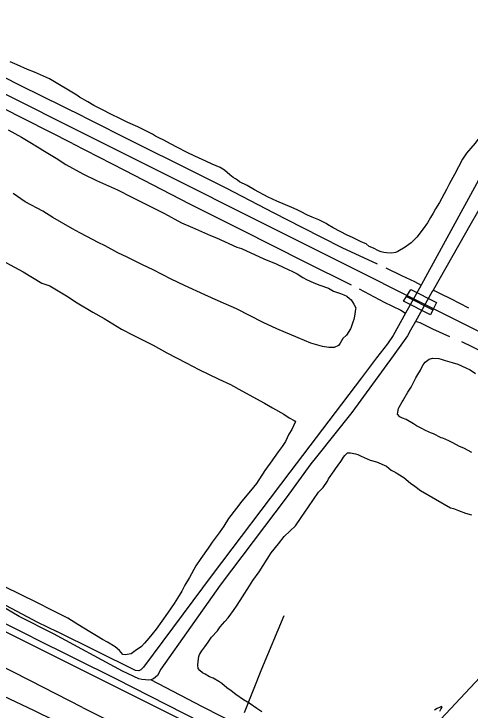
# Model space of a CAD drawing. Extents: x 3598634 to 3636690, y 517270 to 542944.
# Drawn here: x 3622266 to 3623397, y 524317 to 526042 of the extents above; entities that cross this region are included whole.
import ezdxf

# ---------------------------------------------------------------- set-up
doc = ezdxf.new("R2010")
doc.units = 0
for name, color, linetype in [('V-BRDG-OTLN', 7, 'Continuous'), ('V-RAIL-TRAK', 7, 'Continuous'), ('V-ROAD-CNTR', 7, 'Continuous'), ('V-SITE-VEGE', 7, 'Continuous'), ('V-TOPO-SHOR', 7, 'Continuous')]:
    doc.layers.add(name, color=color, linetype=linetype)

msp = doc.modelspace()

# ---------------------------------------------------------------- linework, layer by layer
at = {"layer": 'V-BRDG-OTLN'}
msp.add_line((3623238.9, 525341.7), (3623304.7, 525309.1), dxfattribs=at)
msp.add_lwpolyline([(3623231.9, 525330.6), (3623238.9, 525341.8), (3623249.9, 525359.4), (3623313.4, 525326.9), (3623304.7, 525309.1), (3623298.4, 525296.4)], close=True, dxfattribs=at)
at = {"layer": 'V-RAIL-TRAK'}
for points in [[(3622311.7, 524497.1), (3622083.6, 524611), (3621886.2, 524710.6), (3621653.7, 524829.8), (3621432.5, 524941.5), (3621252.2, 525032.6), (3621066.8, 525124.1), (3620904.6, 525206.9), (3620714.7, 525302.8), (3620520.7, 525392.8), (3620329.7, 525474.6), (3620170.4, 525534.9), (3620014.8, 525587.5), (3619850.7, 525639.5), (3619685.7, 525688.7), (3619537, 525725.3), (3619422.4, 525750.9), (3619416.4, 525752.3), (3619234.5, 525792.3), (3619048.5, 525825.4), (3618902.6, 525846.2), (3618751.1, 525863.7), (3618543.6, 525879.4)], [(3622293.9, 524487.1), (3622176.3, 524545.2)], [(3622311.7, 524497.1), (3622520, 524393.9), (3622813.3, 524244.4), (3623124.2, 524088.6), (3623308.1, 523995.1), (3623478.9, 523910.4), (3623691.7, 523802.5), (3623963.5, 523666), (3624200.7, 523546.8), (3624449.3, 523421.9), (3624656.1, 523318.3), (3624901.5, 523195.4), (3624971.2, 523160.2), (3625102.7, 523094), (3625339.5, 522974.4), (3625511.7, 522887.9)], [(3625480.7, 522887.6), (3625256.9, 522998.4), (3624980.3, 523138), (3624964.2, 523146.1), (3624752.6, 523252.3), (3624493.4, 523382.8), (3624242.4, 523508.4), (3623980, 523641.2), (3623814.3, 523723.7), (3623730.2, 523765.6), (3623541.6, 523861), (3623315.1, 523974.5), (3623125.7, 524069.8), (3622847.5, 524209), (3622514.9, 524375.8), (3622293.9, 524487.1)], [(3622436.7, 524323.2), (3622305.7, 524389.9), (3622177.2, 524455.3)], [(3622436.7, 524323.2), (3622750.5, 524165.9), (3623147, 523967.7), (3623473.8, 523802.7), (3623760.2, 523658.2), (3624033.3, 523521.6), (3624133.5, 523470.5), (3624272.8, 523400.5), (3624422.8, 523324.9), (3624630.7, 523221.6), (3624727, 523171.2), (3624769.8, 523150.3), (3624866.7, 523102.8), (3624927.2, 523072.5), (3625086.1, 522992.7), (3625095, 522988.3), (3625273.1, 522899.3), (3625299.7, 522885.9)]]:
    msp.add_lwpolyline(points, dxfattribs=at)
at = {"layer": 'V-ROAD-CNTR'}
msp.add_lwpolyline([(3621281.4, 526326.6), (3624657.5, 524634.9)], dxfattribs=at)
at = {"layer": 'V-SITE-VEGE'}
for points in [[(3623598, 526049.7), (3623588.7, 526030.6), (3623571.1, 525989.3), (3623559.1, 525963.8), (3623551.7, 525948), (3623539, 525921.9), (3623530.2, 525903.5), (3623515.5, 525874.9), (3623504.9, 525855.9), (3623487, 525828.7), (3623474.4, 525810.3), (3623461.2, 525792), (3623439.4, 525762.3), (3623423.6, 525741.4), (3623409.1, 525721.8), (3623388, 525697.3), (3623378.1, 525682.1)], [(3623378.1, 525682.1), (3623358.1, 525644), (3623346.1, 525621.8), (3623338.7, 525607.2), (3623320.7, 525574.8), (3623311.4, 525559), (3623305.4, 525548.2), (3623298.8, 525537.4), (3623291.5, 525524.7), (3623280.2, 525509.6), (3623265.1, 525489.3), (3623259.8, 525483.7), (3623250.6, 525474.9), (3623244.8, 525470.5), (3623235.7, 525464.3), (3623217.5, 525453.8), (3623211.7, 525451.3), (3623203.3, 525449.6), (3623189.8, 525449.8), (3623183.4, 525450.6), (3623176.4, 525452.7), (3623170, 525455.4), (3623157.3, 525461.4), (3623146.5, 525466.1), (3623139, 525472.1), (3623128.8, 525476.8), (3623105.3, 525488.1), (3623091.9, 525494.2), (3623057.7, 525512.2), (3623043.7, 525520.2), (3623039.9, 525522.9), (3623022.1, 525531.6), (3623005.6, 525539), (3622994.1, 525543.7), (3622977, 525552.4), (3622968.1, 525557.1), (3622955.4, 525562.4), (3622917.9, 525578), (3622896.9, 525588), (3622862.6, 525606.1), (3622844.2, 525616.7), (3622825.8, 525626.1), (3622820.8, 525630), (3622815.7, 525633.3), (3622810, 525637.3), (3622801.2, 525643.9), (3622787.9, 525655.1), (3622784.1, 525657.7), (3622777.8, 525661.7), (3622758.1, 525669.8), (3622742.2, 525677.8), (3622714.9, 525689.9), (3622695.8, 525698.7), (3622669.8, 525712), (3622655.8, 525719.4), (3622636.1, 525730.1), (3622627.2, 525734.7), (3622617.1, 525739.4), (3622610.1, 525744.1), (3622601.9, 525748.7), (3622586.6, 525756.1), (3622573.3, 525762.8), (3622549.1, 525773.6), (3622532, 525781.6), (3622504.6, 525795), (3622487.5, 525803.7), (3622464.7, 525815.7), (3622449.4, 525824.4), (3622429.2, 525836.3), (3622422.2, 525841), (3622354.4, 525881.5), (3622339.8, 525888.2), (3622317.5, 525897.7), (3622300.3, 525904.4), (3622274.9, 525915.9), (3622257.1, 525923.3)], [(3622252.1, 525754.9), (3622284.9, 525736.7), (3622302, 525726.8), (3622328.8, 525710.2), (3622338.5, 525704.8), (3622371.2, 525685.1), (3622395, 525669.2), (3622437.4, 525645.7), (3622471, 525629.7), (3622523.1, 525606.1), (3622558.8, 525587.8), (3622640, 525547.5), (3622681.7, 525524.7), (3622709.3, 525513.2), (3622753.2, 525493.4), (3622768.2, 525487.3), (3622818.8, 525464.4), (3622830.7, 525460.6), (3622885.9, 525435.4), (3622916.4, 525422.5), (3622935.1, 525414.1), (3622956.7, 525404.2), (3622968.6, 525398.1)], [(3622968.6, 525398.1), (3622982, 525389), (3622991.6, 525383.7), (3623009.5, 525376.1), (3623024.4, 525370), (3623046.1, 525362.3), (3623058, 525355.5), (3623075.9, 525349.3), (3623084.1, 525346.3), (3623091.5, 525342.5), (3623098.2, 525337.2), (3623101.9, 525333.4), (3623108.5, 525322.9), (3623113.7, 525313.9), (3623112.9, 525310.9), (3623110.5, 525292.9), (3623109, 525284.7), (3623106.7, 525278), (3623102.1, 525266.1), (3623100.5, 525261.6), (3623090.7, 525246), (3623081.6, 525237.8), (3623074.8, 525225.9), (3623071, 525220.7), (3623059.8, 525215.6), (3623047.1, 525215.7), (3623031.4, 525218.1), (3623002.3, 525226.6), (3622971, 525239.5), (3622918.1, 525261.7), (3622883.8, 525277.7), (3622818.3, 525311.1), (3622772.8, 525331), (3622739.3, 525346.2), (3622689.4, 525369.1), (3622655.9, 525385), (3622611.9, 525407.9), (3622585.1, 525420.8), (3622547.1, 525439.8), (3622524, 525450.5), (3622492.8, 525467.2), (3622474.9, 525475.6), (3622447.3, 525490.8), (3622429.5, 525499.9), (3622411.6, 525509.8), (3622363.2, 525537.9), (3622337.9, 525553.8), (3622294.7, 525576.6), (3622264.3, 525597)], [(3622215.1, 525442.6), (3622289.5, 525403.1), (3622335.7, 525375.1), (3622355.1, 525368.2), (3622396.7, 525343.9), (3622423.5, 525326.4), (3622462.2, 525302.9), (3622490.5, 525287), (3622532.9, 525261.2), (3622561.9, 525246), (3622611.8, 525221.6), (3622645.3, 525201.9), (3622693.7, 525177.6), (3622725, 525160.8), (3622774.2, 525137.2), (3622803.2, 525123.5), (3622831.5, 525108.3), (3622887.3, 525077.2), (3622907.4, 525065.8), (3622935, 525050.6), (3622948.4, 525041.5), (3622961, 525034.7), (3622964.7, 525032.4), (3622963.2, 525030.2), (3622954.8, 525012.3), (3622948, 525000.4), (3622939.6, 524982.5), (3622931.3, 524969.9), (3622921.5, 524956.5), (3622901.8, 524929), (3622888.2, 524910.4), (3622867.7, 524878.4), (3622852.6, 524859.9), (3622831.4, 524834.6), (3622817.8, 524817.5), (3622798.1, 524791.5), (3622786.8, 524772.2), (3622774.7, 524755.8), (3622758, 524732.8)], [(3623401.4, 524955), (3623381.1, 524965.7), (3623370.3, 524970.4), (3623353.8, 524979.1), (3623344.3, 524983.8), (3623329.6, 524990.5), (3623325.2, 524991.9), (3623306.1, 525001.9), (3623301, 525003.3), (3623286.4, 525010), (3623277.5, 525014.7), (3623264.2, 525021.4), (3623256.6, 525026), (3623238.2, 525036.7), (3623229.3, 525040.1), (3623222.9, 525044), (3623217.3, 525050.6), (3623217.4, 525055.1), (3623219.5, 525064), (3623221.5, 525067.2), (3623228.2, 525080.5), (3623230.2, 525083.7), (3623242.2, 525104.6), (3623250.8, 525117.3), (3623256.1, 525126.8), (3623262.8, 525140.1), (3623267.4, 525148.3), (3623274.1, 525159.1), (3623276.8, 525164.8), (3623280.8, 525172.5), (3623285.4, 525178.8), (3623295.8, 525186.3), (3623303.6, 525188.7), (3623319, 525188.4), (3623325.3, 525186.3), (3623335.5, 525183.5), (3623352.8, 525178.7), (3623366.8, 525173.9), (3623386.5, 525165.1), (3623396.7, 525160.4), (3623409.9, 525151.2)], [(3622722.6, 524428.2), (3622722.8, 524437.1), (3622724.4, 524449.3), (3622726.4, 524454.4), (3622732.4, 524463.2), (3622739.6, 524473.4), (3622748.2, 524484.7), (3622756.2, 524497.4), (3622770.6, 524513.1), (3622777.9, 524523.3), (3622789, 524536.5), (3622797.6, 524545.3), (3622810.8, 524563.6), (3622820, 524576.9), (3622832.6, 524597.2), (3622850.5, 524624.4), (3622858.5, 524637.7), (3622874.3, 524659.2), (3622904.2, 524706.1), (3622922, 524728.8), (3622936.5, 524747.1), (3622964.6, 524773.5), (3622978.5, 524794.4), (3622996.4, 524820.9), (3623021.5, 524857), (3623032.6, 524868.3), (3623043.2, 524884.1), (3623045.9, 524889.9), (3623059.8, 524909.5), (3623063.7, 524914.5), (3623076.9, 524932.8), (3623078.3, 524935.4), (3623082.9, 524943.6), (3623086.2, 524948.1), (3623092.8, 524954.3), (3623100.5, 524954.2), (3623112.6, 524952), (3623119, 524949.9), (3623126.6, 524945.9), (3623134.2, 524942.6), (3623149.5, 524936.5), (3623164.8, 524931.7), (3623189.6, 524921.5), (3623201.6, 524911.7), (3623213, 524905.7), (3623217.5, 524902.4), (3623232.7, 524893.1), (3623249.1, 524879.3), (3623259.8, 524872), (3623273.7, 524861.4)], [(3623273.7, 524861.4), (3623348.5, 524818.2), (3623355.6, 524816.1), (3623368.3, 524811.4), (3623385.5, 524805.2), (3623400.1, 524800.4)], [(3622758, 524732.8), (3622748.2, 524717.9), (3622730, 524692.6), (3622717.1, 524674), (3622701.2, 524645), (3622689.8, 524626.4), (3622682.9, 524611.5), (3622671.6, 524594.4), (3622663.2, 524581), (3622647.3, 524557.2), (3622618.6, 524517.1), (3622608, 524504.4), (3622600.4, 524494.8), (3622589.9, 524482.2), (3622582.3, 524474), (3622567.3, 524463.7), (3622556.7, 524456.3), (3622542.5, 524453.4), (3622536.5, 524454.2), (3622528.4, 524464), (3622517.2, 524473.1), (3622498.6, 524485.2), (3622486, 524491.3), (3622471.1, 524500.4), (3622454.7, 524511), (3622425, 524529.2), (3622399.7, 524544.4), (3622357.2, 524565.7), (3622328.2, 524580.9), (3622279.8, 524605.2), (3622247, 524620.4)], [(3622880.7, 524312.6), (3622868, 524320.6), (3622849, 524333.8), (3622835.7, 524342.4), (3622816.1, 524355.6), (3622804.7, 524364.2), (3622794, 524372.1), (3622782, 524382.7), (3622774.4, 524387.9), (3622759.8, 524395.9), (3622750.9, 524399.3), (3622740.2, 524406), (3622733.8, 524408.7), (3622726.9, 524415.2), (3622723.1, 524419.8), (3622722.6, 524428.2)], [(3623321.5, 524314.4), (3623324.1, 524318.9), (3623327.4, 524323.3), (3623325.6, 524325.3), (3623323, 524324), (3623315.2, 524321), (3623308.7, 524316.6)]]:
    msp.add_lwpolyline(points, dxfattribs=at)
at = {"layer": 'V-TOPO-SHOR'}
for points in [[(3624336.5, 527240.1), (3624235.4, 527062.5), (3624087.3, 526804.5), (3623941.6, 526546.1), (3623781.9, 526270.8), (3623609.2, 525968.4), (3623442, 525674), (3623276.4, 525371.7), (3623275.3, 525369.7), (3623236.8, 525300.2), (3623206.5, 525245.4), (3623191.8, 525224.5), (3623165.1, 525190), (3623127.5, 525140.6), (3622950.1, 524906.3), (3622757.6, 524652.2), (3622587.2, 524422.7), (3622580.6, 524416.3), (3622575.9, 524414.2), (3622567.5, 524414.9), (3622372.6, 524511.7)], [(3624354.4, 527235.7), (3624246, 527042.9), (3624098.6, 526788.8), (3623958.9, 526531.3), (3623807.8, 526261.8), (3623630.8, 525937.9), (3623473.6, 525652.4), (3623399.8, 525523.4), (3623305.1, 525357.9), (3623302.9, 525354), (3623261.2, 525280.3), (3623249.1, 525258.8), (3623241.8, 525244.8), (3623229.4, 525226.7), (3623206.6, 525195.1), (3623104, 525054.7), (3623016.4, 524944.6), (3623002, 524927), (3622940.9, 524842.7), (3622777.8, 524626), (3622630.9, 524417.9)], [(3622440, 525786.9), (3622283.4, 525863.9), (3622058.7, 525977.9), (3621945, 526035.1)], [(3622411.5, 525721), (3622178.2, 525839.6), (3621969.9, 525944.3), (3621930.7, 525961.9), (3621917.6, 525965.6), (3621908.6, 525963.8), (3621902.1, 525960.1), (3621894.2, 525951.3), (3621888.9, 525940.6), (3621884.3, 525929.3), (3621878.4, 525922.5), (3621873.6, 525921.8), (3621867.8, 525922.5), (3621860.1, 525926.1), (3621845.7, 525942.9), (3621808.4, 526006.9)], [(3622440, 525786.9), (3622567.5, 525722.7), (3622695.9, 525659.5), (3622791.7, 525610.9), (3622910.4, 525549.4), (3622980.1, 525514), (3623078.9, 525463.2), (3623166.9, 525422.6)], [(3622411.5, 525721), (3622540.8, 525655), (3622701.4, 525571.7), (3622828.5, 525508.4), (3622987.2, 525427.6), (3623102.2, 525370.7)], [(3623188, 525413.1), (3623227.3, 525394.3), (3623258.7, 525379.3), (3623275.3, 525369.7)], [(3623121.8, 525361.2), (3623184.1, 525328.1), (3623225.3, 525308.3), (3623236.8, 525300.2)], [(3623393.8, 525313.2), (3623348.8, 525336.3), (3623323.7, 525348.4), (3623305.1, 525357.9)], [(3623346.5, 525241.8), (3623304.9, 525261), (3623273.2, 525276.9), (3623261.2, 525280.3)], [(3623652.5, 525093.7), (3623557.6, 525138.7), (3623458.7, 525188.2), (3623402.4, 525216.8), (3623376.2, 525229.5)], [(3623916.9, 524963.6), (3623911.4, 524957.1), (3623855.7, 524893.1), (3623728.7, 524742.5), (3623587.9, 524582), (3623458.2, 524437.2), (3623312, 524281.2), (3623200.5, 524132.2), (3623184.7, 524117.3), (3623177.9, 524113.8), (3623172.5, 524112.7), (3623165.7, 524111.6), (3623153.4, 524113.4), (3623141.1, 524118.6), (3623081.3, 524153.8), (3623063.5, 524164.4), (3623030.8, 524178.6), (3623002.1, 524189.6), (3622969.5, 524205.3), (3622828, 524277.1), (3622733.8, 524325), (3622606, 524392)], [(3622364.2, 524506), (3622279.6, 524548.7), (3622155.4, 524621.3)], [(3622233.4, 524583), (3622325.1, 524535), (3622372.6, 524511.7)], [(3622935.6, 524550.5), (3622880.1, 524417.9), (3622837.2, 524309.7)], [(3622630.9, 524417.9), (3622622.1, 524402.7), (3622612.6, 524393.9), (3622606, 524392), (3622600, 524391.1), (3622592.6, 524391.4), (3622583.6, 524392.6), (3622576.1, 524394.3), (3622535.7, 524413.5), (3622364.2, 524506)], [(3622069.6, 524431.8), (3622316.9, 524315.8), (3622414.5, 524267.8)]]:
    msp.add_lwpolyline(points, dxfattribs=at)

doc.saveas('drawing.dxf')
